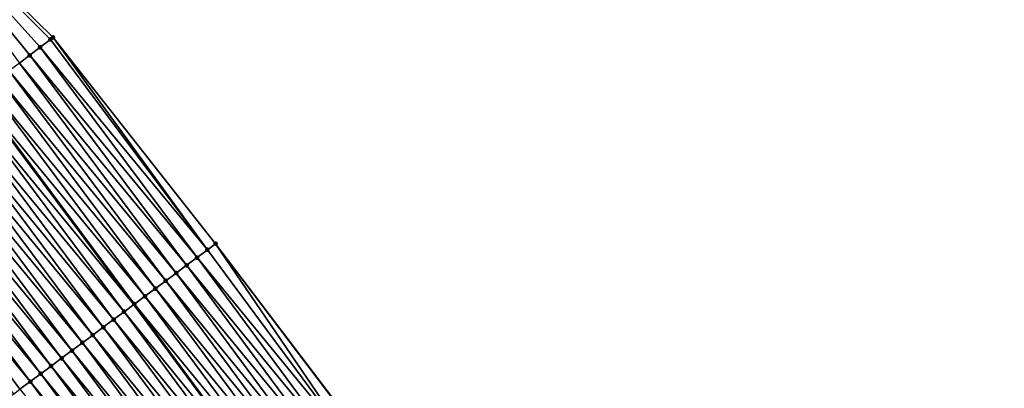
# Model space of a CAD drawing. Header units: feet. Extents: x 2017424 to 2024169, y 808042 to 818730.
# Tile 306 of 329: x 2023147 to 2023223, y 813805 to 813833. Entities that reach past the tile are written whole.
import ezdxf

# ---------------------------------------------------------------- set-up
doc = ezdxf.new("R2010")
doc.units = ezdxf.units.FT
doc.header["$MEASUREMENT"] = 0
for name, color, linetype, lineweight in [('EP_Travel Lane', 172, 'Continuous', 53), ('NB-Road Shots', 141, 'Continuous', 100), ('NB-Road X-Section', 40, 'Continuous', 13)]:
    doc.layers.add(name, color=color, linetype=linetype, lineweight=lineweight)
doc.layers.add('I-77-MM15-17_NB-Surface-BORDER', color=7, linetype='Continuous')
doc.layers.add('I-77-MM15-17_NB-Surface-TIN', color=7, linetype='Continuous')

msp = doc.modelspace()

# ---------------------------------------------------------------- linework, layer by layer
at = {"layer": 'EP_Travel Lane'}
msp.add_polyline3d([(2023095.217139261, 813890.6225907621, 310.1534967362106), (2023107.427108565, 813874.7935865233, 310.7566388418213), (2023107.427254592, 813874.793397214, 310.7495081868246), (2023119.654622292, 813858.895737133, 311.4049300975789), (2023131.758214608, 813842.9878637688, 312.0704873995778), (2023143.861027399, 813827.0810149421, 312.7758238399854), (2023155.894420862, 813810.9564328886, 313.4268483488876), (2023167.79053418, 813794.891054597, 314.0482284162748), (2023179.768496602, 813778.5941927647, 314.638923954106), (2023191.313452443, 813762.2766654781, 315.3141638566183), (2023202.859272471, 813745.9579167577, 315.9419412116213), (2023214.340250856, 813729.4387250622, 316.5553812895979), (2023225.67862487, 813712.9788930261, 317.2752778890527), (2023237.051608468, 813696.3671786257, 318.0344038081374), (2023248.1236325, 813679.7279441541, 318.7740191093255), (2023258.978480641, 813662.6149926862, 319.6342504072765), (2023269.563442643, 813645.6583717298, 320.2921688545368), (2023280.148145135, 813628.7021664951, 320.9642355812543), (2023290.732528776, 813611.7464720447, 321.6536913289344), (2023301.31671046, 813594.7911011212, 322.3541582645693)], dxfattribs=at)
at = {"layer": 'I-77-MM15-17_NB-Surface-BORDER', "color": 3, "linetype": 'Continuous', "lineweight": -3}
msp.add_polyline3d([(2023099.981966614, 813894.3077199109, 310.3826199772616), (2023112.024581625, 813878.3490316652, 310.9717698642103), (2023124.962038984, 813862.9447357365, 311.6710998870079), (2023135.253353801, 813845.6595841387, 312.3760583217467), (2023149.678667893, 813831.5180665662, 313.0382233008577), (2023162.188576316, 813815.6305179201, 313.7715079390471), (2023174.279209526, 813799.7093756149, 314.3979398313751), (2023186.277343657, 813783.1944106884, 315.0203166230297), (2023197.690052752, 813766.783004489, 315.6771310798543), (2023208.988715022, 813750.2882940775, 316.2572453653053), (2023220.500804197, 813733.6730172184, 316.8662887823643), (2023231.885302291, 813717.2462440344, 317.618751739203), (2023243.484240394, 813700.6593704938, 318.4855936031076), (2023254.778196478, 813684.1673508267, 319.2205184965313), (2023266.639818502, 813667.4269041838, 320.2299291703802), (2023277.513810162, 813650.6522442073, 320.9208020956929), (2023288.587562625, 813634.0023010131, 321.6088760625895), (2023298.196365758, 813616.4331810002, 322.2056896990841), (2023308.09955046, 813599.0497276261, 322.8443003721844)], dxfattribs=at)
at = {"layer": 'I-77-MM15-17_NB-Surface-TIN', "color": 128, "linetype": 'Continuous', "lineweight": -3}
for points in [[(2023147.088294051, 813829.5425719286, 312.9252116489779), (2023147.883466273, 813830.1489565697, 312.9589960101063), (2023135.253353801, 813845.6595841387, 312.3760583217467)], [(2023147.883466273, 813830.1489565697, 312.9589960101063), (2023148.678610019, 813830.7553786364, 312.9942334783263), (2023135.253353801, 813845.6595841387, 312.3760583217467)], [(2023148.678610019, 813830.7553786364, 312.9942334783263), (2023149.473756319, 813831.3617973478, 313.0293406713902), (2023135.253353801, 813845.6595841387, 312.3760583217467)], [(2023149.473756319, 813831.3617973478, 313.0293406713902), (2023149.678667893, 813831.5180665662, 313.0382233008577), (2023135.253353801, 813845.6595841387, 312.3760583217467)], [(2023161.565942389, 813815.1681058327, 313.736384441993), (2023149.678667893, 813831.5180665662, 313.0382233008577), (2023149.473756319, 813831.3617973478, 313.0293406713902)], [(2023161.565942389, 813815.1681058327, 313.736384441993), (2023162.188576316, 813815.6305179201, 313.7715079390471), (2023149.678667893, 813831.5180665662, 313.0382233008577)], [(2023160.763108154, 813814.5719019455, 313.6920741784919), (2023148.678610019, 813830.7553786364, 312.9942334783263), (2023147.883466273, 813830.1489565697, 312.9589960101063)], [(2023161.565942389, 813815.1681058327, 313.736384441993), (2023149.473756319, 813831.3617973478, 313.0293406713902), (2023148.678610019, 813830.7553786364, 312.9942334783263)], [(2023160.763108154, 813814.5719019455, 313.6920741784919), (2023161.565942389, 813815.1681058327, 313.736384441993), (2023148.678610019, 813830.7553786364, 312.9942334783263)], [(2023159.96034018, 813813.9756085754, 313.6441698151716), (2023147.883466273, 813830.1489565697, 312.9589960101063), (2023147.088294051, 813829.5425719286, 312.9252116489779)], [(2023159.96034018, 813813.9756085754, 313.6441698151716), (2023160.763108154, 813814.5719019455, 313.6920741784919), (2023147.883466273, 813830.1489565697, 312.9589960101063)], [(2023159.15750181, 813813.3794102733, 313.6000838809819), (2023147.088294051, 813829.5425719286, 312.9252116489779), (2023146.293219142, 813828.9360593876, 312.8864613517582)], [(2023159.15750181, 813813.3794102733, 313.6000838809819), (2023159.96034018, 813813.9756085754, 313.6441698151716), (2023147.088294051, 813829.5425719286, 312.9252116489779)], [(2023158.354694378, 813812.7831701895, 313.5543197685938), (2023146.293219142, 813828.9360593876, 312.8864613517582), (2023145.498451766, 813828.3291426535, 312.8320174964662)], [(2023158.354694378, 813812.7831701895, 313.5543197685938), (2023159.15750181, 813813.3794102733, 313.6000838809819), (2023146.293219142, 813828.9360593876, 312.8864613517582)], [(2023156.749373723, 813811.590292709, 313.4468333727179), (2023144.703276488, 813827.7227620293, 312.7983891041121), (2023143.907821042, 813827.1167496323, 312.7790578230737)], [(2023157.552294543, 813812.1863796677, 313.4864471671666), (2023145.498451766, 813828.3291426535, 312.8320174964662), (2023144.703276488, 813827.7227620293, 312.7983891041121)], [(2023156.749373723, 813811.590292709, 313.4468333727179), (2023157.552294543, 813812.1863796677, 313.4864471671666), (2023144.703276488, 813827.7227620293, 312.7983891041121)], [(2023157.552294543, 813812.1863796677, 313.4864471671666), (2023158.354694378, 813812.7831701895, 313.5543197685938), (2023145.498451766, 813828.3291426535, 312.8320174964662)], [(2023143.113063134, 813826.509820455, 312.724130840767), (2023155.894420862, 813810.9564328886, 313.4268483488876), (2023143.861027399, 813827.0810149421, 312.7758238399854)], [(2023155.946010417, 813810.9948033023, 313.4312204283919), (2023143.907821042, 813827.1167496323, 312.7790578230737), (2023143.861027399, 813827.0810149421, 312.7758238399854)], [(2023155.946010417, 813810.9948033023, 313.4312204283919), (2023143.861027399, 813827.0810149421, 312.7758238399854), (2023155.894420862, 813810.9564328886, 313.4268483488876)], [(2023155.946010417, 813810.9948033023, 313.4312204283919), (2023156.749373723, 813811.590292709, 313.4468333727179), (2023143.907821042, 813827.1167496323, 312.7790578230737)], [(2023155.143612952, 813810.3980095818, 313.3632193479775), (2023143.113063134, 813826.509820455, 312.724130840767), (2023142.318409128, 813825.9027547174, 312.6639016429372)], [(2023155.143612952, 813810.3980095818, 313.3632193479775), (2023155.894420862, 813810.9564328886, 313.4268483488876), (2023143.113063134, 813826.509820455, 312.724130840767)], [(2023154.341083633, 813809.8013939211, 313.3023700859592), (2023142.318409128, 813825.9027547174, 312.6639016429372), (2023141.523716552, 813825.2957396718, 312.6056406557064)], [(2023154.341083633, 813809.8013939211, 313.3023700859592), (2023155.143612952, 813810.3980095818, 313.3632193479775), (2023142.318409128, 813825.9027547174, 312.6639016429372)], [(2023152.736067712, 813808.6081049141, 313.1783546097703), (2023140.729009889, 813824.6887431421, 312.5480985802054), (2023139.934255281, 813824.0818096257, 312.4930031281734)], [(2023153.538581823, 813809.2047411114, 313.2400287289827), (2023141.523716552, 813825.2957396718, 312.6056406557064), (2023140.729009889, 813824.6887431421, 312.5480985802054)], [(2023152.736067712, 813808.6081049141, 313.1783546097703), (2023153.538581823, 813809.2047411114, 313.2400287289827), (2023140.729009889, 813824.6887431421, 312.5480985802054)], [(2023153.538581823, 813809.2047411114, 313.2400287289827), (2023154.341083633, 813809.8013939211, 313.3023700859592), (2023141.523716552, 813825.2957396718, 312.6056406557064)], [(2023151.933519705, 813808.0115144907, 313.1185190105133), (2023139.934255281, 813824.0818096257, 312.4930031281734), (2023139.139625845, 813823.4747115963, 312.4315201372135)], [(2023151.933519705, 813808.0115144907, 313.1185190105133), (2023152.736067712, 813808.6081049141, 313.1783546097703), (2023139.934255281, 813824.0818096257, 312.4930031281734)], [(2023151.131011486, 813807.4148703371, 313.0565253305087), (2023139.139625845, 813823.4747115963, 312.4315201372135), (2023138.34503904, 813822.8675575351, 312.3678616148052)], [(2023151.131011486, 813807.4148703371, 313.0565253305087), (2023151.933519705, 813808.0115144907, 313.1185190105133), (2023139.139625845, 813823.4747115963, 312.4315201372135)], [(2023150.328623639, 813806.8180636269, 312.988002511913), (2023138.34503904, 813822.8675575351, 312.3678616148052), (2023137.550475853, 813822.2603724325, 312.3029978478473)], [(2023150.328623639, 813806.8180636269, 312.988002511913), (2023151.131011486, 813807.4148703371, 313.0565253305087), (2023138.34503904, 813822.8675575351, 312.3678616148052)], [(2023148.723774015, 813805.6245500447, 312.8549669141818), (2023136.755901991, 813821.6532013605, 312.2386788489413), (2023135.961245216, 813821.0461392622, 312.1785909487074)], [(2023149.526243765, 813806.2212461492, 312.9190472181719), (2023137.550475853, 813822.2603724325, 312.3029978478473), (2023136.755901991, 813821.6532013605, 312.2386788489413)], [(2023148.723774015, 813805.6245500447, 312.8549669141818), (2023149.526243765, 813806.2212461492, 312.9190472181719), (2023136.755901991, 813821.6532013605, 312.2386788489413)], [(2023149.526243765, 813806.2212461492, 312.9190472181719), (2023150.328623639, 813806.8180636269, 312.988002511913), (2023137.550475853, 813822.2603724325, 312.3029978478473)], [(2023147.921327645, 813805.0278223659, 312.7896184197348), (2023135.961245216, 813821.0461392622, 312.1785909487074), (2023135.166588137, 813820.4390775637, 312.1185185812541)], [(2023147.921327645, 813805.0278223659, 312.7896184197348), (2023148.723774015, 813805.6245500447, 312.8549669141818), (2023135.961245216, 813821.0461392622, 312.1785909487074)], [(2023146.626609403, 813804.0653077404, 312.6915465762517), (2023147.118796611, 813804.4312090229, 312.7288622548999), (2023135.166588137, 813820.4390775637, 312.1185185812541)], [(2023147.118796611, 813804.4312090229, 312.7288622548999), (2023147.921327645, 813805.0278223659, 312.7896184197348), (2023135.166588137, 813820.4390775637, 312.1185185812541)], [(2023173.462270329, 813799.1027611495, 314.3545139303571), (2023162.188576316, 813815.6305179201, 313.7715079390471), (2023161.565942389, 813815.1681058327, 313.736384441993)], [(2023173.462270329, 813799.1027611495, 314.3545139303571), (2023174.265134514, 813799.6989245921, 314.3971997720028), (2023162.188576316, 813815.6305179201, 313.7715079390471)], [(2023174.265134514, 813799.6989245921, 314.3971997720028), (2023174.279209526, 813799.7093756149, 314.3979398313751), (2023162.188576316, 813815.6305179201, 313.7715079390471)], [(2023173.462270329, 813799.1027611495, 314.3545139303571), (2023161.565942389, 813815.1681058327, 313.736384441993), (2023160.763108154, 813814.5719019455, 313.6920741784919)], [(2023172.659417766, 813798.5065820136, 314.3111977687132), (2023160.763108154, 813814.5719019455, 313.6920741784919), (2023159.96034018, 813813.9756085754, 313.6441698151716)], [(2023172.659417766, 813798.5065820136, 314.3111977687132), (2023173.462270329, 813799.1027611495, 314.3545139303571), (2023160.763108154, 813814.5719019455, 313.6920741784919)], [(2023171.053689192, 813797.3142554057, 314.225837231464), (2023159.15750181, 813813.3794102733, 313.6000838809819), (2023158.354694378, 813812.7831701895, 313.5543197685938)], [(2023171.856573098, 813797.9103922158, 314.267453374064), (2023159.96034018, 813813.9756085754, 313.6441698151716), (2023159.15750181, 813813.3794102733, 313.6000838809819)], [(2023171.053689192, 813797.3142554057, 314.225837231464), (2023171.856573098, 813797.9103922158, 314.267453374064), (2023159.15750181, 813813.3794102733, 313.6000838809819)], [(2023171.856573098, 813797.9103922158, 314.267453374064), (2023172.659417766, 813798.5065820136, 314.3111977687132), (2023159.96034018, 813813.9756085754, 313.6441698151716)], [(2023170.250829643, 813796.7180857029, 314.1828999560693), (2023158.354694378, 813812.7831701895, 313.5543197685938), (2023157.552294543, 813812.1863796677, 313.4864471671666)], [(2023170.250829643, 813796.7180857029, 314.1828999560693), (2023171.053689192, 813797.3142554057, 314.225837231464), (2023158.354694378, 813812.7831701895, 313.5543197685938)], [(2023169.448343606, 813796.1214115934, 314.119703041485), (2023157.552294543, 813812.1863796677, 313.4864471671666), (2023156.749373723, 813811.590292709, 313.4468333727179)], [(2023169.448343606, 813796.1214115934, 314.119703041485), (2023170.250829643, 813796.7180857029, 314.1828999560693), (2023157.552294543, 813812.1863796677, 313.4864471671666)], [(2023167.842274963, 813794.9295442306, 314.0527882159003), (2023155.946010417, 813810.9948033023, 313.4312204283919), (2023155.894420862, 813810.9564328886, 313.4268483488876)], [(2023168.645555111, 813795.5251459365, 314.0729117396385), (2023156.749373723, 813811.590292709, 313.4468333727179), (2023155.946010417, 813810.9948033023, 313.4312204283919)], [(2023167.842274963, 813794.9295442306, 314.0527882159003), (2023168.645555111, 813795.5251459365, 314.0729117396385), (2023155.946010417, 813810.9948033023, 313.4312204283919)], [(2023168.645555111, 813795.5251459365, 314.0729117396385), (2023169.448343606, 813796.1214115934, 314.119703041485), (2023156.749373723, 813811.590292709, 313.4468333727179)], [(2023167.039927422, 813794.3326830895, 313.982079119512), (2023155.143612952, 813810.3980095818, 313.3632193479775), (2023154.341083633, 813809.8013939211, 313.3023700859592)], [(2023155.143612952, 813810.3980095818, 313.3632193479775), (2023167.79053418, 813794.891054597, 314.0482284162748), (2023155.894420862, 813810.9564328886, 313.4268483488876)], [(2023167.039927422, 813794.3326830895, 313.982079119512), (2023167.79053418, 813794.891054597, 314.0482284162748), (2023155.143612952, 813810.3980095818, 313.3632193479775)], [(2023167.842274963, 813794.9295442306, 314.0527882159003), (2023155.894420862, 813810.9564328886, 313.4268483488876), (2023167.79053418, 813794.891054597, 314.0482284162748)], [(2023166.237431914, 813793.7360217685, 313.9193958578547), (2023154.341083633, 813809.8013939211, 313.3023700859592), (2023153.538581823, 813809.2047411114, 313.2400287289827)], [(2023166.237431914, 813793.7360217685, 313.9193958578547), (2023167.039927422, 813794.3326830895, 313.982079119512), (2023154.341083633, 813809.8013939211, 313.3023700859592)], [(2023165.434949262, 813793.1393430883, 313.8560153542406), (2023153.538581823, 813809.2047411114, 313.2400287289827), (2023152.736067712, 813808.6081049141, 313.1783546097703)], [(2023165.434949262, 813793.1393430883, 313.8560153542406), (2023166.237431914, 813793.7360217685, 313.9193958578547), (2023153.538581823, 813809.2047411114, 313.2400287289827)], [(2023163.829884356, 813791.9461202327, 313.7346567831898), (2023151.933519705, 813808.0115144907, 313.1185190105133), (2023151.131011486, 813807.4148703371, 313.0565253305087)], [(2023164.632423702, 813792.5427223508, 313.794962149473), (2023152.736067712, 813808.6081049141, 313.1783546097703), (2023151.933519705, 813808.0115144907, 313.1185190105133)], [(2023163.829884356, 813791.9461202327, 313.7346567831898), (2023164.632423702, 813792.5427223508, 313.794962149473), (2023151.933519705, 813808.0115144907, 313.1185190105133)], [(2023164.632423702, 813792.5427223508, 313.794962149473), (2023165.434949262, 813793.1393430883, 313.8560153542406), (2023152.736067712, 813808.6081049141, 313.1783546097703)], [(2023163.027359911, 813791.3494979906, 313.6735431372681), (2023151.131011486, 813807.4148703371, 313.0565253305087), (2023150.328623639, 813806.8180636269, 312.988002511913)], [(2023163.027359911, 813791.3494979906, 313.6735431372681), (2023163.829884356, 813791.9461202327, 313.7346567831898), (2023151.131011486, 813807.4148703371, 313.0565253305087)], [(2023162.224985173, 813790.7526735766, 313.6043092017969), (2023150.328623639, 813806.8180636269, 312.988002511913), (2023149.526243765, 813806.2212461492, 312.9190472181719)], [(2023162.224985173, 813790.7526735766, 313.6043092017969), (2023163.027359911, 813791.3494979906, 313.6735431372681), (2023150.328623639, 813806.8180636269, 312.988002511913)], [(2023161.422572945, 813790.1558997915, 313.5371087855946), (2023149.526243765, 813806.2212461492, 312.9190472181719), (2023148.723774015, 813805.6245500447, 312.8549669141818)], [(2023161.422572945, 813790.1558997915, 313.5371087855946), (2023162.224985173, 813790.7526735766, 313.6043092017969), (2023149.526243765, 813806.2212461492, 312.9190472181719)], [(2023159.817623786, 813788.9625206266, 313.4094720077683), (2023147.921327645, 813805.0278223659, 312.7896184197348), (2023147.118796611, 813804.4312090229, 312.7288622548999)], [(2023160.620114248, 813789.5591887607, 313.472428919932), (2023148.723774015, 813805.6245500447, 312.8549669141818), (2023147.921327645, 813805.0278223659, 312.7896184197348)], [(2023159.817623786, 813788.9625206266, 313.4094720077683), (2023160.620114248, 813789.5591887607, 313.472428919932), (2023147.921327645, 813805.0278223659, 312.7896184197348)], [(2023160.620114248, 813789.5591887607, 313.472428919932), (2023161.422572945, 813790.1558997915, 313.5371087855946), (2023148.723774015, 813805.6245500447, 312.8549669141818)]]:
    msp.add_3dface(points, dxfattribs=at)
at = {"layer": 'NB-Road Shots', "lineweight": 100}
for p in [(2023149.678667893, 813831.5180665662, 313.0382233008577), (2023148.678610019, 813830.7553786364, 312.9942334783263), (2023149.473756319, 813831.3617973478, 313.0293406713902), (2023147.883466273, 813830.1489565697, 312.9589960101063), (2023162.188576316, 813815.6305179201, 313.7715079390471), (2023161.565942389, 813815.1681058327, 313.736384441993), (2023160.763108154, 813814.5719019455, 313.6920741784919), (2023159.15750181, 813813.3794102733, 313.6000838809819), (2023159.96034018, 813813.9756085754, 313.6441698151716), (2023158.354694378, 813812.7831701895, 313.5543197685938), (2023157.552294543, 813812.1863796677, 313.4864471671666), (2023155.946010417, 813810.9948033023, 313.4312204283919), (2023156.749373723, 813811.590292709, 313.4468333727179), (2023155.143612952, 813810.3980095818, 313.3632193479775), (2023154.341083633, 813809.8013939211, 313.3023700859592), (2023153.538581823, 813809.2047411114, 313.2400287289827), (2023151.933519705, 813808.0115144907, 313.1185190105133), (2023152.736067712, 813808.6081049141, 313.1783546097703), (2023151.131011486, 813807.4148703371, 313.0565253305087), (2023150.328623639, 813806.8180636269, 312.988002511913), (2023149.526243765, 813806.2212461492, 312.9190472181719), (2023147.921327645, 813805.0278223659, 312.7896184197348), (2023148.723774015, 813805.6245500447, 312.8549669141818)]:
    msp.add_point(p, dxfattribs=at)
at = {"layer": 'NB-Road X-Section', "extrusion": (0.6051976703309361, -0.7954178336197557, 0.03234578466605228), "elevation": 577079.4946955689, "flags": 128}
msp.add_lwpolyline([(2102878.629315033, -18362.65932538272), (2102878.3716161, -18362.66821266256), (2102877.371616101, -18362.70333823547), (2102876.3716161, -18362.73859415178), (2102875.3716161, -18362.77239620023), (2102874.3716161, -18362.81116678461), (2102873.3716161, -18362.86563914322), (2102872.3716161, -18362.89928514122), (2102871.3716161, -18362.91862654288), (2102870.3716161, -18362.97358228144), (2102869.371616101, -18363.0338430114), (2102868.371616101, -18363.09213450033), (2102867.3716161, -18363.14970670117), (2102866.3716161, -18363.20483099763), (2102865.371616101, -18363.26634617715), (2102864.3716161, -18363.33003802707), (2102863.3716161, -18363.39493575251), (2102862.371616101, -18363.45928842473), (2102861.3716161, -18363.51940778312), (2102860.3716161, -18363.5795116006), (2102859.371616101, -18363.63601191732), (2102858.868172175, -18363.66524713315), (2102858.3716161, -18363.70033711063), (2102857.3716161, -18363.77699186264), (2102856.371616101, -18363.85895362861), (2102855.3716161, -18363.93921367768), (2102854.3716161, -18364.01946234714), (2102853.3716161, -18364.09962759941), (2102852.3716161, -18364.17849153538), (2102851.3716161, -18364.26149240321), (2102850.3716161, -18364.34679420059), (2102849.3716161, -18364.42931350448), (2102848.3716161, -18364.51377765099), (2102847.371616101, -18364.5951568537), (2102847.346362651, -18364.59740214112), (2102846.3716161, -18364.68894806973), (2102845.938076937, -18364.72850992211)], dxfattribs=at)
at = {"layer": 'NB-Road X-Section', "extrusion": (0.5948153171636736, -0.803265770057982, 0.03096515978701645), "elevation": 549707.3357232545, "flags": 128}
msp.add_lwpolyline([(2110218.86067378, -16716.01990441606), (2110218.085111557, -16716.05504476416), (2110217.085111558, -16716.0993762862), (2110216.085111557, -16716.14730363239), (2110215.085111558, -16716.19141071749), (2110214.085111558, -16716.23719678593), (2110213.085111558, -16716.30510195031), (2110212.085111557, -16716.34473475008), (2110211.085111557, -16716.36035518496), (2110210.085111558, -16716.42838888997), (2110209.085111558, -16716.48926734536), (2110208.085111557, -16716.55163861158), (2110207.085111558, -16716.6133423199), (2110206.085111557, -16716.67320662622), (2110205.085111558, -16716.73523004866), (2110204.085111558, -16716.80378574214), (2110203.085111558, -16716.87277411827), (2110202.085111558, -16716.93688516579), (2110201.085111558, -16717.0022650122), (2110200.085111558, -16717.06305032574), (2110199.471816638, -16717.10038390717), (2110199.085111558, -16717.12704653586), (2110198.085111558, -16717.19837665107), (2110197.085111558, -16717.27622249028), (2110196.085111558, -16717.35747144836), (2110195.085111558, -16717.43841946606), (2110194.085111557, -16717.51777043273), (2110193.085111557, -16717.59484325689), (2110192.085111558, -16717.67680635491), (2110191.085111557, -16717.75767472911), (2110190.085111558, -16717.84231439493), (2110189.085111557, -16717.92677535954), (2110188.085111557, -16718.00657067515), (2110187.085111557, -16718.085187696), (2110186.804483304, -16718.11200957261), (2110186.085111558, -16718.18127791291), (2110185.854102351, -16718.20502254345)], dxfattribs=at)

doc.saveas('drawing.dxf')
